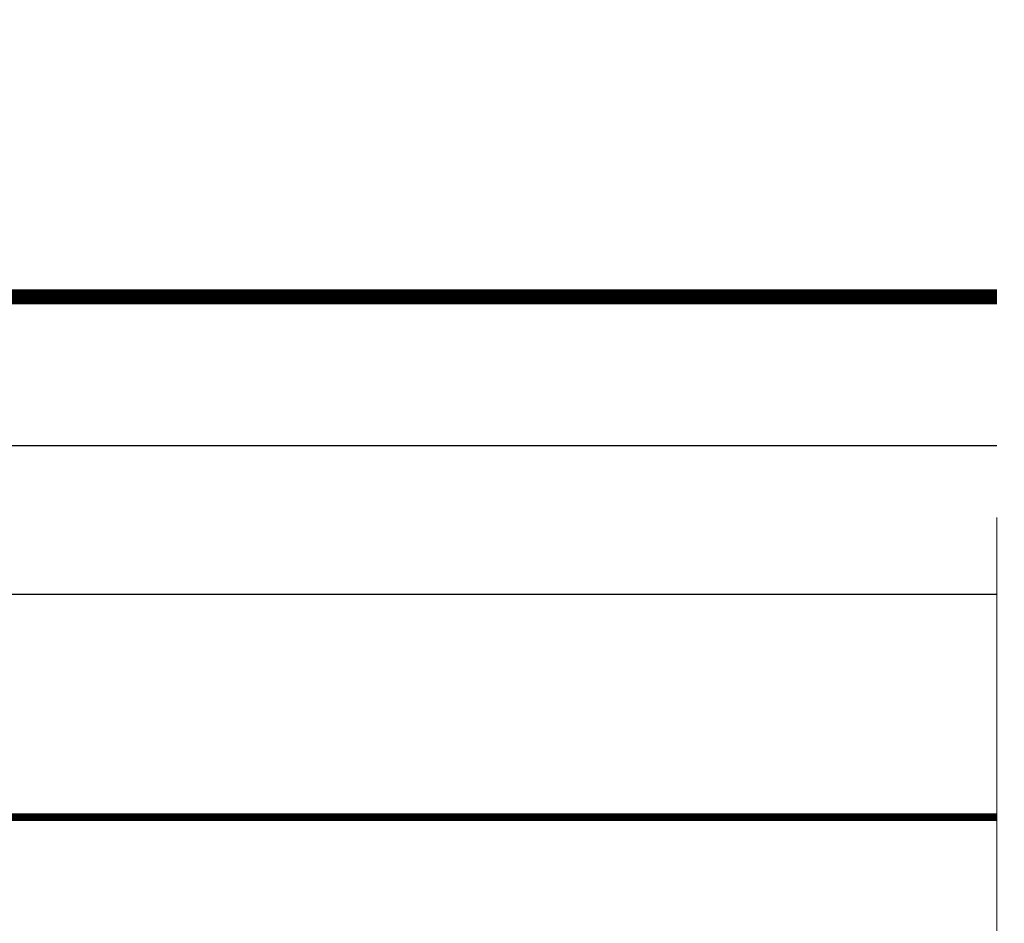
# Model space of a CAD drawing. Extents: x 4615668 to 9294084, y 5325188 to 10688993.
# Tile 339 of 656: x 4636960 to 4636973, y 5331426 to 5331438. Entities that reach past the tile are written whole.
import ezdxf

# ---------------------------------------------------------------- set-up
doc = ezdxf.new("R2010")
doc.units = 0
doc.header["$MEASUREMENT"] = 0
doc.linetypes.add('BUIB05', pattern=[1, 0.5, -0.5])
doc.layers.add('A_wymiary', color=152, linetype='Continuous', lineweight=5)
doc.layers.add('ocieplenie', color=214, linetype='Continuous', lineweight=13)

msp = doc.modelspace()

# ---------------------------------------------------------------- linework, layer by layer
at = {"layer": 'A_wymiary', "linetype": 'BUIB05', "ltscale": 40}
msp.add_lwpolyline([(4636858.499, 5331511.058), (4636972.729, 5331511.058), (4636972.729, 5331412.991), (4636858.499, 5331412.991)], close=True, dxfattribs=at)
at = {"layer": 'ocieplenie', "lineweight": 0, "ltscale": 40}
for points, const_width in [([(4636951.601, 5331449.025), (4636951.601, 5331434.025), (4636972.729, 5331434.025)], 0.2), ([(4636951.014, 5331429.561), (4636951.015, 5331427.025), (4636972.729, 5331427.025)], 0.1)]:
    msp.add_lwpolyline(points, dxfattribs=dict(at, const_width=const_width))
at = {"layer": 'ocieplenie', "lineweight": -3, "ltscale": 40}
for points in [[(4636951.315, 5331449.025), (4636951.315, 5331430.025), (4636972.729, 5331430.025)], [(4636951.315, 5331449.025), (4636951.315, 5331432.025), (4636972.729, 5331432.025)]]:
    msp.add_lwpolyline(points, dxfattribs=at)

doc.saveas('drawing.dxf')
